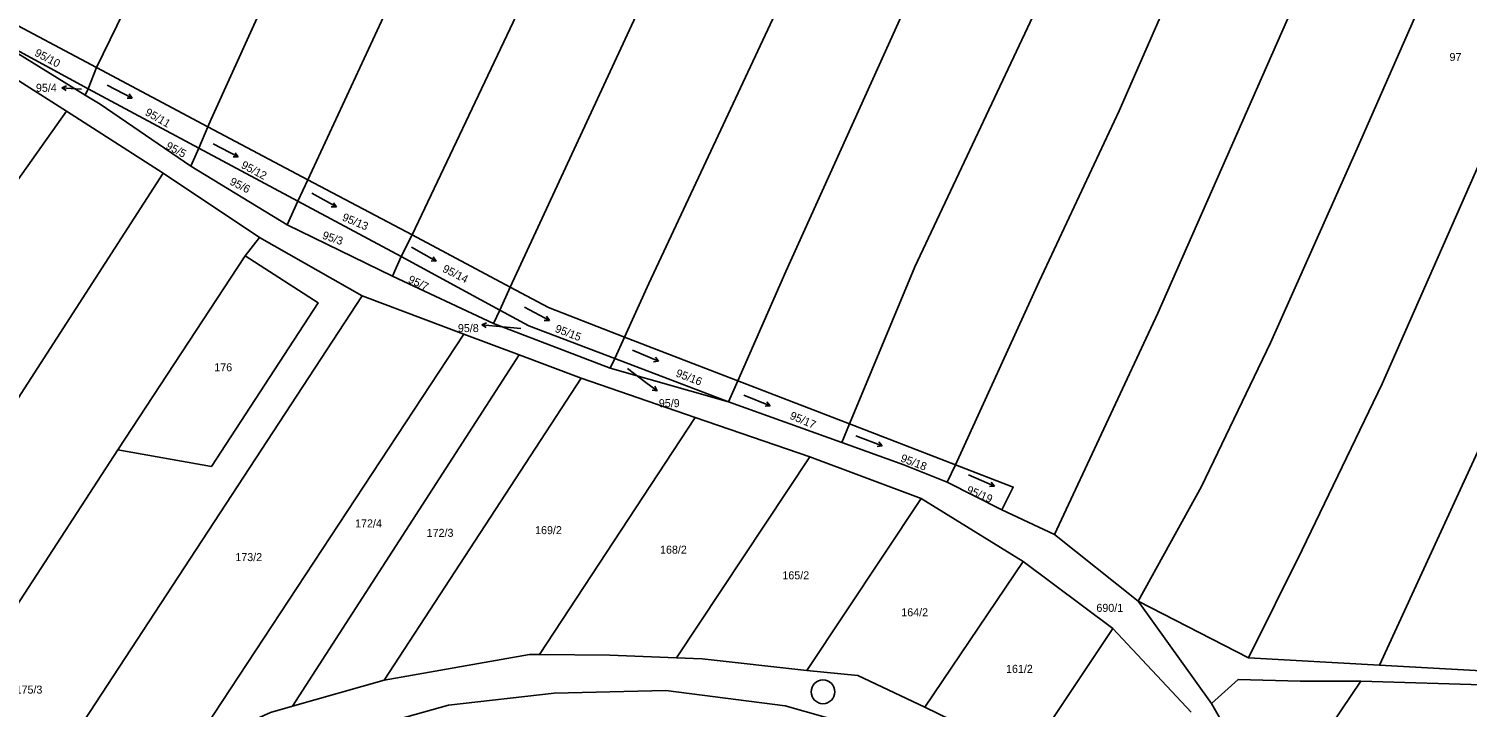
# Model space of a CAD drawing. Extents: x -7483133 to -743169, y -11317770 to -1127091.
# Drawn here: x -746642.5 to -746337, y -1131551.4 to -1131407.3 of the extents above; entities that cross this region are included whole.
import ezdxf

# ---------------------------------------------------------------- set-up
doc = ezdxf.new("R2010")
doc.units = 0
for name, color, linetype in [('Hranice parcel', 7, 'Continuous'), ('Parcelní čísla', 7, 'Continuous'), ('Pop  PČ popisy', 7, 'Continuous'), ('Značky kultur', 7, 'Continuous'), ('ŽBP', 7, 'Continuous')]:
    doc.layers.add(name, color=color, linetype=linetype)

msp = doc.modelspace()

# ---------------------------------------------------------------- linework, layer by layer
at = {"layer": 'Hranice parcel'}
for p, q in [((-746628.09, -1131415.58), (-746651.29, -1131403.28)), ((-746629.9, -1131420.11), (-746653.24, -1131407.37)), ((-746653.24, -1131407.37), (-746630.51, -1131421.39)), ((-746634.47, -1131424.8), (-746656.6, -1131410.85)), ((-746629.9, -1131420.11), (-746628.09, -1131415.58)), ((-746604.44, -1131428.12), (-746628.09, -1131415.58)), ((-746630.51, -1131421.39), (-746629.9, -1131420.11)), ((-746606.35, -1131432.7), (-746629.9, -1131420.11)), ((-746613.96, -1131437.96), (-746634.47, -1131424.8)), ((-746606.35, -1131432.7), (-746604.44, -1131428.12)), ((-746583.2, -1131439.38), (-746604.44, -1131428.12)), ((-746608.05, -1131436.52), (-746606.35, -1131432.7)), ((-746585.32, -1131443.94), (-746606.35, -1131432.7)), ((-746608.05, -1131436.52), (-746587.65, -1131448.97)), ((-746593.49, -1131451.66), (-746613.96, -1131437.96)), ((-746585.32, -1131443.94), (-746583.2, -1131439.38)), ((-746561.09, -1131451.11), (-746583.2, -1131439.38)), ((-746585.32, -1131443.94), (-746587.65, -1131448.97)), ((-746563.37, -1131455.67), (-746585.32, -1131443.94)), ((-746587.65, -1131448.97), (-746565.25, -1131459.83)), ((-746593.49, -1131451.66), (-746596.57, -1131455.55)), ((-746571.68, -1131464), (-746593.49, -1131451.66)), ((-746563.37, -1131455.67), (-746561.09, -1131451.11)), ((-746540.23, -1131462.22), (-746561.09, -1131451.11)), ((-746596.57, -1131455.55), (-746623.57, -1131496.7)), ((-746565.25, -1131459.83), (-746563.37, -1131455.67)), ((-746542.47, -1131467.06), (-746563.37, -1131455.67)), ((-746565.25, -1131459.83), (-746543.78, -1131469.9)), ((-746571.68, -1131464), (-746656.95, -1131594.27)), ((-746550.07, -1131472.15), (-746571.68, -1131464)), ((-746542.47, -1131467.06), (-746540.23, -1131462.22)), ((-746543.78, -1131469.9), (-746542.47, -1131467.06)), ((-746543.78, -1131469.9), (-746518.97, -1131479.42)), ((-746550.07, -1131472.15), (-746607.99, -1131560.1)), ((-746538.33, -1131476.58), (-746550.07, -1131472.15)), ((-746518.04, -1131477.36), (-746515.96, -1131472.78)), ((-746491.92, -1131482.06), (-746515.96, -1131472.78)), ((-746538.33, -1131476.58), (-746586.48, -1131551.19)), ((-746525.15, -1131481.55), (-746538.33, -1131476.58)), ((-746518.97, -1131479.42), (-746518.04, -1131477.36)), ((-746518.97, -1131479.42), (-746493.89, -1131486.54)), ((-746493.89, -1131486.54), (-746518.04, -1131477.36)), ((-746525.15, -1131481.55), (-746567.04, -1131545.66)), ((-746500.92, -1131489.85), (-746525.15, -1131481.55)), ((-746493.89, -1131486.54), (-746491.92, -1131482.06)), ((-746468.18, -1131491.22), (-746491.92, -1131482.06)), ((-746493.89, -1131486.54), (-746469.83, -1131495.19)), ((-746500.92, -1131489.85), (-746533.99, -1131540.23)), ((-746476.59, -1131498.19), (-746500.92, -1131489.85)), ((-746469.83, -1131495.19), (-746468.18, -1131491.22)), ((-746445.67, -1131499.91), (-746468.18, -1131491.22)), ((-746476.59, -1131498.19), (-746504.91, -1131540.89)), ((-746452.98, -1131507.05), (-746476.59, -1131498.19)), ((-746447.42, -1131503.6), (-746445.67, -1131499.91)), ((-746447.42, -1131503.6), (-746435.81, -1131509.47)), ((-746452.98, -1131507.05), (-746477.2, -1131543.56)), ((-746431.27, -1131520.46), (-746452.98, -1131507.05)), ((-746435.81, -1131509.47), (-746424.65, -1131514.71)), ((-746424.65, -1131514.71), (-746406.87, -1131528.87)), ((-746431.27, -1131520.46), (-746452.15, -1131551.35)), ((-746412.23, -1131534.7), (-746431.27, -1131520.46)), ((-746391.27, -1131550.61), (-746406.87, -1131528.87)), ((-746406.87, -1131528.87), (-746383.44, -1131540.92)), ((-746412.23, -1131534.7), (-746430.43, -1131561.92)), ((-746395.6, -1131552.41), (-746412.23, -1131534.7)), ((-746383.44, -1131540.92), (-746355.61, -1131542.43)), ((-746355.61, -1131542.43), (-746328.65, -1131543.97)), ((-746586.48, -1131551.19), (-746567.04, -1131545.66)), ((-746359.57, -1131545.85), (-746378.21, -1131573.45)), ((-746331.46, -1131546.72), (-746359.57, -1131545.85)), ((-746452.15, -1131551.35), (-746430.43, -1131561.92))]:
    msp.add_line(p, q, dxfattribs=at)
for points in [[(-746628.09, -1131415.58), (-746619.46, -1131397.81), (-746589.35, -1131332.87), (-746572.57, -1131296.7), (-746533.7, -1131215.25)], [(-746604.44, -1131428.12), (-746603.76, -1131426.5), (-746586.35, -1131388.11), (-746557.1, -1131325.3), (-746520.06, -1131246.03), (-746509.39, -1131224.25)], [(-746583.2, -1131439.38), (-746565.74, -1131401.78), (-746554.47, -1131378.66), (-746534.21, -1131333.41), (-746485.62, -1131231.14)], [(-746561.09, -1131451.11), (-746539.63, -1131405.92), (-746521.08, -1131363.53), (-746500.25, -1131318.99), (-746484.41, -1131286.87), (-746462.73, -1131237.74)], [(-746540.23, -1131462.22), (-746501.81, -1131379.22), (-746456.29, -1131281.73), (-746440.44, -1131244.89)], [(-746515.96, -1131472.78), (-746510.81, -1131461.44), (-746475.56, -1131386.07), (-746446.52, -1131320.69), (-746416.1, -1131252.46)], [(-746491.92, -1131482.06), (-746481.7, -1131458.87), (-746450.45, -1131389.79), (-746407.71, -1131295.56), (-746391.9, -1131259.94)], [(-746468.18, -1131491.22), (-746454.3, -1131457.87), (-746427.47, -1131400.92), (-746377.88, -1131289.13), (-746368.48, -1131267.37)], [(-746445.67, -1131499.91), (-746427.9, -1131461.01), (-746410.92, -1131424.76), (-746393.65, -1131385.36), (-746360.75, -1131310.12), (-746345.03, -1131274.96)], [(-746424.65, -1131514.71), (-746402.7, -1131467.7), (-746372.16, -1131398.47), (-746333.78, -1131310.4), (-746320.41, -1131282.95)], [(-746406.87, -1131528.87), (-746393.43, -1131504.53), (-746378.73, -1131473.98), (-746360.32, -1131432.73), (-746327.22, -1131357.37), (-746296.56, -1131290.28)], [(-746383.44, -1131540.92), (-746372.02, -1131517.94), (-746355.04, -1131482.69), (-746333.35, -1131433.58), (-746288.12, -1131328.39), (-746273.9, -1131297.53)], [(-746355.61, -1131542.43), (-746324.93, -1131475.84), (-746303.11, -1131426.75), (-746270.15, -1131349.38), (-746250.49, -1131305.53)], [(-746630.51, -1131421.39), (-746627.36, -1131423.33), (-746608.05, -1131436.52)], [(-746634.47, -1131424.8), (-746647.15, -1131442.71), (-746707, -1131534.29), (-746764.83, -1131622.3), (-746823.85, -1131714.89)], [(-746784.84, -1131701.9), (-746725.12, -1131609.01), (-746691.43, -1131558.02), (-746613.96, -1131437.96)], [(-746596.57, -1131455.55), (-746581, -1131465.55), (-746603.71, -1131500.27), (-746623.57, -1131496.7)], [(-746515.96, -1131472.78), (-746532.12, -1131466.54), (-746540.23, -1131462.22)], [(-746518.04, -1131477.36), (-746536.28, -1131470.43), (-746542.47, -1131467.06)], [(-746623.57, -1131496.7), (-746686.57, -1131593.72), (-746741.92, -1131680.58)], [(-746469.83, -1131495.19), (-746456.6, -1131499.95), (-746447.42, -1131503.6)], [(-746435.81, -1131509.47), (-746433.39, -1131504.65), (-746445.67, -1131499.91)], [(-746567.04, -1131545.66), (-746536.15, -1131540.21), (-746533.99, -1131540.23)], [(-746533.99, -1131540.23), (-746519.08, -1131540.36), (-746504.91, -1131540.89)], [(-746504.91, -1131540.89), (-746499.43, -1131541.1), (-746477.2, -1131543.56)], [(-746477.2, -1131543.56), (-746466.43, -1131544.63), (-746452.15, -1131551.35)], [(-746359.57, -1131545.85), (-746372.46, -1131545.89), (-746385.61, -1131545.48), (-746391.27, -1131550.61)], [(-746364.99, -1131618.82), (-746374.76, -1131611.53), (-746395.68, -1131598.02), (-746433.97, -1131568.23), (-746456.84, -1131558.16), (-746481.84, -1131551.09), (-746507.19, -1131547.87), (-746530.93, -1131548.41), (-746553.33, -1131550.96), (-746595.82, -1131562.87), (-746618.92, -1131574.71), (-746632.57, -1131585.95), (-746641.16, -1131593.8), (-746662.1, -1131615.23), (-746706.68, -1131661.84), (-746734.45, -1131685.19), (-746763.22, -1131703.17), (-746791.81, -1131716.66), (-746820.51, -1131725.51), (-746870.19, -1131733.65)], [(-746607.99, -1131560.1), (-746591.18, -1131552.52), (-746586.48, -1131551.19)], [(-746391.27, -1131550.61), (-746382.35, -1131566.17), (-746378.21, -1131573.45)]]:
    msp.add_lwpolyline(points, dxfattribs=at)
at = {"layer": 'Pop  PČ popisy'}
for p, q in [((-746635.5, -1131419.86), (-746634.47, -1131419.43)), ((-746632.51, -1131420.07), (-746635.5, -1131419.86)), ((-746635.5, -1131419.86), (-746634.54, -1131420.43)), ((-746631.28, -1131420.15), (-746632.51, -1131420.07)), ((-746546.29, -1131470.16), (-746545.24, -1131469.76)), ((-746543.3, -1131470.47), (-746546.29, -1131470.16)), ((-746546.29, -1131470.16), (-746545.34, -1131470.76)), ((-746537.97, -1131471), (-746543.3, -1131470.47)), ((-746515.35, -1131479.44), (-746511.41, -1131482.43)), ((-746511.41, -1131482.43), (-746509.01, -1131484.24)), ((-746509.01, -1131484.24), (-746510.11, -1131484.03)), ((-746509.01, -1131484.24), (-746509.51, -1131483.23))]:
    msp.add_line(p, q, dxfattribs=at)
at = {"layer": 'Značky kultur'}
for p, q in [((-746625.86, -1131419.33), (-746620.52, -1131422.06)), ((-746620.52, -1131422.06), (-746621.16, -1131421.17)), ((-746620.52, -1131422.06), (-746621.61, -1131422.06)), ((-746603.3, -1131431.74), (-746598, -1131434.55)), ((-746598, -1131434.55), (-746598.63, -1131433.65)), ((-746598, -1131434.55), (-746599.1, -1131434.54)), ((-746582.41, -1131442.25), (-746577.17, -1131445.16)), ((-746577.17, -1131445.16), (-746578.26, -1131445.12)), ((-746577.17, -1131445.16), (-746577.78, -1131444.25)), ((-746561.2, -1131453.73), (-746555.95, -1131456.64)), ((-746555.95, -1131456.64), (-746557.05, -1131456.6)), ((-746555.95, -1131456.64), (-746556.57, -1131455.73)), ((-746537.22, -1131466.44), (-746531.92, -1131469.25)), ((-746531.92, -1131469.25), (-746533.02, -1131469.24)), ((-746531.92, -1131469.25), (-746532.55, -1131468.35)), ((-746514.23, -1131475.59), (-746508.71, -1131477.94)), ((-746508.71, -1131477.94), (-746509.8, -1131478.02)), ((-746508.71, -1131477.94), (-746509.41, -1131477.09)), ((-746490.58, -1131485.13), (-746485.02, -1131487.38)), ((-746485.02, -1131487.38), (-746486.11, -1131487.48)), ((-746485.02, -1131487.38), (-746485.73, -1131486.55)), ((-746466.81, -1131493.74), (-746461.21, -1131495.89)), ((-746461.21, -1131495.89), (-746462.3, -1131496.01)), ((-746461.21, -1131495.89), (-746461.94, -1131495.07)), ((-746442.89, -1131502.07), (-746437.37, -1131504.42)), ((-746437.37, -1131504.42), (-746438.07, -1131503.57)), ((-746437.37, -1131504.42), (-746438.46, -1131504.5))]:
    msp.add_line(p, q, dxfattribs=at)
at = {"layer": 'ŽBP'}
msp.add_circle((-746473.8, -1131548.12), 2.52, dxfattribs=at)

# ---------------------------------------------------------------- texts
at = {"layer": 'Parcelní čísla'}
for s, rotation, p in [('95/10', 332, (-746641.42, -1131412.95)), ('95/11', 330, (-746617.95, -1131425.54)), ('95/5', 332, (-746613.54, -1131432.7)), ('95/12', 332, (-746597.55, -1131436.77)), ('95/6', 333, (-746599.97, -1131440.3)), ('95/13', 337, (-746576.09, -1131447.95)), ('95/3', 341, (-746580.29, -1131451.85)), ('95/14', 333, (-746554.78, -1131458.82)), ('95/7', 335, (-746562.08, -1131461.13)), ('95/15', 339, (-746530.87, -1131471.65)), ('95/16', 339, (-746505.2, -1131481.1)), ('95/17', 337, (-746481, -1131490.08)), ('95/18', 339, (-746457.47, -1131499.15)), ('95/19', 337, (-746443.47, -1131505.85))]:
    msp.add_text(s, height=1.7, rotation=rotation, dxfattribs=at).set_placement(p)
for s, p in [('97', (-746340.72, -1131414.18)), ('95/4', (-746640.98, -1131420.71)), ('95/8', (-746551.35, -1131471.73)), ('176', (-746603.09, -1131480.06)), ('95/9', (-746508.67, -1131487.67)), ('172/4', (-746573.18, -1131513.21)), ('169/2', (-746534.95, -1131514.64)), ('172/3', (-746557.98, -1131515.21)), ('173/2', (-746598.62, -1131520.36)), ('168/2', (-746508.41, -1131518.78)), ('165/2', (-746482.42, -1131524.23)), ('164/2', (-746457.16, -1131532.08)), ('690/1', (-746415.72, -1131531.14)), ('161/2', (-746434.92, -1131544.09)), ('175/3', (-746645.3, -1131548.5))]:
    msp.add_text(s, height=1.7, dxfattribs=at).set_placement(p)

doc.saveas('drawing.dxf')
